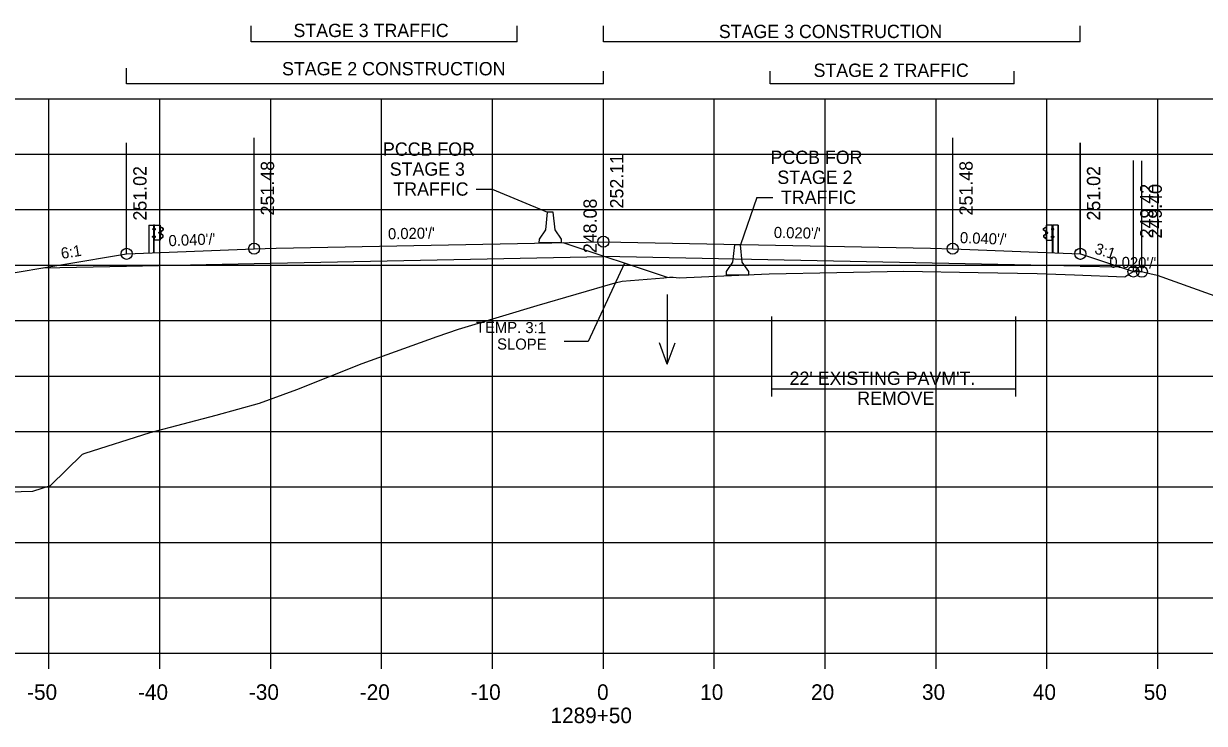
# Model space of a CAD drawing. Extents: x 1342547 to 1344156, y -1532351 to -1517216.
# Drawn here: x 1342650.6 to 1342757.1, y -1521457.2 to -1521394.1 of the extents above; entities that cross this region are included whole.
import ezdxf

# ---------------------------------------------------------------- set-up
doc = ezdxf.new("R2010")
doc.units = 0
for name, color, linetype in [('R_Alt Surface', 7, 'Continuous'), ('R_Axis', 7, 'Continuous'), ('R_Axis Annot', 7, 'Continuous'), ('R_Draft', 7, 'Continuous'), ('R_Exist Surface', 7, 'Continuous'), ('R_Fin Surface', 7, 'Continuous'), ('R_Grid', 7, 'Continuous'), ('R_MOT', 7, 'Continuous'), ('R_No Plot', 7, 'Continuous'), ('R_Water', 7, 'Continuous'), ('R_Xsect Elev', 7, 'Continuous'), ('R_Xsect Slope', 7, 'Continuous')]:
    doc.layers.add(name, color=color, linetype=linetype)

msp = doc.modelspace()

# ---------------------------------------------------------------- linework, layer by layer
at = {"layer": 'R_Alt Surface'}
for points in [[(1342652.34, -1521416.15), (1342659.87, -1521416)], [(1342659.87, -1521416), (1342671.37, -1521415.77), (1342702.87, -1521415.14)], [(1342745.87, -1521416), (1342702.87, -1521415.14)], [(1342745.87, -1521416), (1342749.39, -1521416.07)]]:
    msp.add_lwpolyline(points, dxfattribs=at)
at = {"layer": 'R_Axis'}
for p, q in [((1342562.87, -1521450.91), (1342842.87, -1521450.91)), ((1342652.87, -1521452.31), (1342652.87, -1521450.91)), ((1342662.87, -1521452.31), (1342662.87, -1521450.91)), ((1342672.87, -1521452.31), (1342672.87, -1521450.91)), ((1342682.87, -1521452.31), (1342682.87, -1521450.91)), ((1342692.87, -1521452.31), (1342692.87, -1521450.91)), ((1342702.87, -1521452.31), (1342702.87, -1521450.91)), ((1342712.87, -1521452.31), (1342712.87, -1521450.91)), ((1342722.87, -1521452.31), (1342722.87, -1521450.91)), ((1342732.87, -1521452.31), (1342732.87, -1521450.91)), ((1342742.87, -1521452.31), (1342742.87, -1521450.91)), ((1342752.87, -1521452.31), (1342752.87, -1521450.91))]:
    msp.add_line(p, q, dxfattribs=at)
at = {"layer": 'R_Draft'}
for p, q in [((1342671.1, -1521395.77), (1342671.1, -1521394.34)), ((1342695.1, -1521395.77), (1342695.1, -1521394.34)), ((1342702.87, -1521395.77), (1342702.87, -1521394.34)), ((1342745.87, -1521395.77), (1342745.87, -1521394.34)), ((1342695.1, -1521395.77), (1342671.1, -1521395.77)), ((1342745.87, -1521395.77), (1342702.87, -1521395.77)), ((1342659.86, -1521399.57), (1342659.86, -1521398.14)), ((1342702.87, -1521399.57), (1342702.87, -1521398.42)), ((1342717.92, -1521399.57), (1342717.92, -1521398.42)), ((1342739.92, -1521399.57), (1342739.92, -1521398.42)), ((1342702.87, -1521399.57), (1342659.86, -1521399.57)), ((1342739.92, -1521399.57), (1342717.92, -1521399.57)), ((1342661.86, -1521412.3), (1342661.86, -1521414.82)), ((1342661.89, -1521412.3), (1342661.89, -1521414.82)), ((1342662.31, -1521412.6), (1342662.26, -1521412.6)), ((1342662.26, -1521412.71), (1342662.26, -1521412.62)), ((1342662.31, -1521412.63), (1342662.26, -1521412.63)), ((1342662.31, -1521412.7), (1342662.26, -1521412.7)), ((1342662.31, -1521412.73), (1342662.26, -1521412.73)), ((1342662.31, -1521412.7), (1342662.27, -1521412.7)), ((1342662.38, -1521412.3), (1342662.31, -1521412.3)), ((1342662.31, -1521412.73), (1342662.31, -1521412.6)), ((1342662.35, -1521414.82), (1342662.35, -1521412.3)), ((1342662.38, -1521412.3), (1342662.38, -1521412.3)), ((1342662.44, -1521412.67), (1342662.38, -1521412.67)), ((1342662.39, -1521412.61), (1342662.44, -1521412.61)), ((1342662.39, -1521412.73), (1342662.44, -1521412.73)), ((1342662.44, -1521412.61), (1342662.44, -1521412.73)), ((1342662.88, -1521413.67), (1342662.88, -1521412.31)), ((1342663.03, -1521412.52), (1342662.91, -1521412.46)), ((1342663.01, -1521412.53), (1342662.92, -1521412.48)), ((1342662.97, -1521412.85), (1342663.14, -1521412.74)), ((1342662.98, -1521412.87), (1342663.15, -1521412.76)), ((1342663.14, -1521412.64), (1342663.01, -1521412.53)), ((1342663.16, -1521412.62), (1342663.03, -1521412.52)), ((1342742.57, -1521412.62), (1342742.7, -1521412.52)), ((1342742.74, -1521412.87), (1342742.57, -1521412.77)), ((1342742.58, -1521412.64), (1342742.71, -1521412.53)), ((1342742.76, -1521412.85), (1342742.58, -1521412.75)), ((1342742.7, -1521412.52), (1342742.81, -1521412.46)), ((1342742.71, -1521412.53), (1342742.8, -1521412.48)), ((1342742.84, -1521413.67), (1342742.84, -1521412.31)), ((1342743.33, -1521412.61), (1342743.28, -1521412.61)), ((1342743.28, -1521412.61), (1342743.28, -1521412.74)), ((1342743.33, -1521412.74), (1342743.28, -1521412.74)), ((1342743.29, -1521412.67), (1342743.34, -1521412.67)), ((1342743.34, -1521412.3), (1342743.35, -1521412.3)), ((1342743.34, -1521412.3), (1342743.41, -1521412.31)), ((1342743.37, -1521414.82), (1342743.37, -1521412.3)), ((1342743.41, -1521412.73), (1342743.41, -1521412.61)), ((1342743.41, -1521412.61), (1342743.46, -1521412.61)), ((1342743.41, -1521412.64), (1342743.46, -1521412.64)), ((1342743.41, -1521412.7), (1342743.45, -1521412.7)), ((1342743.41, -1521412.7), (1342743.46, -1521412.7)), ((1342743.41, -1521412.73), (1342743.46, -1521412.73)), ((1342743.47, -1521412.71), (1342743.47, -1521412.62)), ((1342743.84, -1521412.3), (1342743.84, -1521414.82)), ((1342743.87, -1521412.3), (1342743.87, -1521414.82)), ((1342662.3, -1521413.29), (1342662.25, -1521413.29)), ((1342662.25, -1521413.4), (1342662.25, -1521413.31)), ((1342662.3, -1521413.32), (1342662.25, -1521413.32)), ((1342662.3, -1521413.39), (1342662.25, -1521413.39)), ((1342662.3, -1521413.42), (1342662.25, -1521413.42)), ((1342662.3, -1521413.39), (1342662.26, -1521413.39)), ((1342662.3, -1521413.42), (1342662.3, -1521413.29)), ((1342662.38, -1521413.67), (1342662.35, -1521413.67)), ((1342662.44, -1521413.36), (1342662.38, -1521413.36)), ((1342662.44, -1521413.29), (1342662.39, -1521413.29)), ((1342662.44, -1521413.42), (1342662.39, -1521413.42)), ((1342662.44, -1521413.42), (1342662.44, -1521413.29)), ((1342662.81, -1521413.03), (1342662.81, -1521412.94)), ((1342662.87, -1521412.92), (1342662.82, -1521412.92)), ((1342662.87, -1521412.96), (1342662.82, -1521412.96)), ((1342662.87, -1521413.02), (1342662.82, -1521413.02)), ((1342662.87, -1521413.05), (1342662.82, -1521413.05)), ((1342662.87, -1521413.02), (1342662.83, -1521413.02)), ((1342662.87, -1521413.05), (1342662.87, -1521412.92)), ((1342662.91, -1521413.51), (1342663.02, -1521413.45)), ((1342662.92, -1521413.05), (1342662.92, -1521412.92)), ((1342662.92, -1521413.53), (1342663.03, -1521413.47)), ((1342662.94, -1521413.05), (1342662.95, -1521412.92)), ((1342663.12, -1521413.22), (1342662.96, -1521413.12)), ((1342663.13, -1521413.2), (1342662.98, -1521413.1)), ((1342663.02, -1521413.45), (1342663.14, -1521413.34)), ((1342663.03, -1521413.47), (1342663.16, -1521413.36)), ((1342699.21, -1521413.88), (1342708.62, -1521417.01)), ((1342742.69, -1521413.47), (1342742.57, -1521413.36)), ((1342742.71, -1521413.45), (1342742.58, -1521413.34)), ((1342742.59, -1521413.2), (1342742.75, -1521413.11)), ((1342742.61, -1521413.22), (1342742.76, -1521413.13)), ((1342742.81, -1521413.53), (1342742.69, -1521413.47)), ((1342742.81, -1521413.51), (1342742.71, -1521413.45)), ((1342742.78, -1521413.05), (1342742.78, -1521412.92)), ((1342742.8, -1521413.05), (1342742.8, -1521412.92)), ((1342742.85, -1521413.05), (1342742.85, -1521412.93)), ((1342742.85, -1521412.93), (1342742.9, -1521412.93)), ((1342742.85, -1521412.96), (1342742.9, -1521412.96)), ((1342742.85, -1521413.02), (1342742.9, -1521413.02)), ((1342742.85, -1521413.02), (1342742.9, -1521413.02)), ((1342742.85, -1521413.05), (1342742.9, -1521413.05)), ((1342742.91, -1521413.04), (1342742.91, -1521412.94)), ((1342743.28, -1521413.42), (1342743.28, -1521413.29)), ((1342743.28, -1521413.29), (1342743.33, -1521413.29)), ((1342743.28, -1521413.42), (1342743.33, -1521413.42)), ((1342743.29, -1521413.36), (1342743.34, -1521413.36)), ((1342743.34, -1521413.67), (1342743.38, -1521413.67)), ((1342743.42, -1521413.42), (1342743.42, -1521413.29)), ((1342743.42, -1521413.29), (1342743.47, -1521413.29)), ((1342743.42, -1521413.33), (1342743.47, -1521413.33)), ((1342743.42, -1521413.39), (1342743.46, -1521413.39)), ((1342743.42, -1521413.39), (1342743.47, -1521413.39)), ((1342743.42, -1521413.42), (1342743.47, -1521413.42)), ((1342743.48, -1521413.4), (1342743.48, -1521413.31)), ((1342718.02, -1521420.55), (1342718.02, -1521427.75)), ((1342740.02, -1521420.55), (1342740.02, -1521427.75)), ((1342718.02, -1521427.08), (1342740.02, -1521427.08))]:
    msp.add_line(p, q, dxfattribs=at)
for points in [[(1342691.4, -1521409.06), (1342692.84, -1521409.06)], [(1342692.84, -1521409.06), (1342697.84, -1521411.15)], [(1342716.7, -1521409.82), (1342715.22, -1521414.07)], [(1342716.7, -1521409.82), (1342718.14, -1521409.82)], [(1342661.86, -1521412.3), (1342662.31, -1521412.3), (1342662.31, -1521414.82)], [(1342743.87, -1521412.3), (1342743.41, -1521412.31), (1342743.41, -1521414.82)]]:
    msp.add_lwpolyline(points, dxfattribs=at)
for points in [[(1342662.26, -1521412.63), (1342662.26, -1521412.7), (1342662.23, -1521412.7), (1342662.23, -1521412.63)], [(1342662.31, -1521412.58), (1342662.31, -1521412.75), (1342662.32, -1521412.75), (1342662.32, -1521412.58)], [(1342662.91, -1521412.3), (1342662.91, -1521413.67), (1342662.38, -1521413.67), (1342662.38, -1521412.3)], [(1342662.44, -1521412.61), (1342662.44, -1521412.73), (1342662.38, -1521412.73), (1342662.38, -1521412.61)], [(1342742.82, -1521412.3), (1342742.82, -1521413.67), (1342743.34, -1521413.67), (1342743.34, -1521412.3)], [(1342743.29, -1521412.61), (1342743.29, -1521412.74), (1342743.34, -1521412.74), (1342743.34, -1521412.61)], [(1342743.41, -1521412.59), (1342743.41, -1521412.75), (1342743.4, -1521412.75), (1342743.4, -1521412.59)], [(1342743.47, -1521412.64), (1342743.47, -1521412.7), (1342743.49, -1521412.7), (1342743.49, -1521412.64)], [(1342662.24, -1521413.32), (1342662.24, -1521413.39), (1342662.22, -1521413.39), (1342662.22, -1521413.32)], [(1342662.3, -1521413.27), (1342662.3, -1521413.44), (1342662.31, -1521413.44), (1342662.31, -1521413.27)], [(1342662.44, -1521413.29), (1342662.44, -1521413.42), (1342662.38, -1521413.42), (1342662.38, -1521413.29)], [(1342662.81, -1521412.96), (1342662.81, -1521413.02), (1342662.79, -1521413.02), (1342662.79, -1521412.96)], [(1342662.87, -1521412.9), (1342662.87, -1521413.07), (1342662.88, -1521413.07), (1342662.88, -1521412.9)], [(1342742.86, -1521412.91), (1342742.86, -1521413.07), (1342742.85, -1521413.07), (1342742.85, -1521412.91)], [(1342742.91, -1521412.96), (1342742.91, -1521413.02), (1342742.94, -1521413.02), (1342742.94, -1521412.96)], [(1342743.29, -1521413.29), (1342743.29, -1521413.42), (1342743.34, -1521413.42), (1342743.34, -1521413.29)], [(1342743.42, -1521413.27), (1342743.42, -1521413.44), (1342743.41, -1521413.44), (1342743.41, -1521413.27)], [(1342743.48, -1521413.33), (1342743.48, -1521413.39), (1342743.5, -1521413.39), (1342743.5, -1521413.33)]]:
    msp.add_lwpolyline(points, close=True, dxfattribs=at)
for centre, radius, start, end in [((1342662.28, -1521412.62), 0.022, 134.5745, 222.2244), ((1342662.35, -1521412.67), 0.0922, 159.7423, 200.2577), ((1342662.28, -1521412.71), 0.025, 140.9334, 216.6234), ((1342663.01, -1521412.93), 0.0865, 118.106, 175.0444), ((1342663.01, -1521412.93), 0.0622, 118.106, 175.0444), ((1342663.11, -1521412.69), 0.062, 299.2499, 57.9783), ((1342663.11, -1521412.69), 0.0856, 299.2499, 57.9783), ((1342742.61, -1521412.69), 0.0856, 122.0217, 240.7501), ((1342742.61, -1521412.69), 0.062, 122.0217, 240.7501), ((1342742.71, -1521412.93), 0.0622, 4.9556, 61.894), ((1342742.71, -1521412.93), 0.0865, 4.9556, 61.894), ((1342743.44, -1521412.62), 0.022, 317.7756, 45.4255), ((1342743.37, -1521412.67), 0.0922, 339.7423, 20.2577), ((1342743.44, -1521412.72), 0.025, 323.3766, 39.0666), ((1342662.27, -1521413.31), 0.022, 134.5745, 222.2244), ((1342662.34, -1521413.36), 0.0922, 159.7423, 200.2577), ((1342662.27, -1521413.4), 0.025, 140.9334, 216.6234), ((1342662.84, -1521412.94), 0.022, 134.5745, 222.2244), ((1342662.91, -1521412.99), 0.0922, 159.7423, 200.2577), ((1342662.84, -1521413.04), 0.025, 140.9334, 216.6234), ((1342662.99, -1521413.06), 0.0703, 171.7804, 246.8536), ((1342662.94, -1521412.99), 0.0453, 282.9554, 86.0697), ((1342662.99, -1521413.06), 0.0462, 171.7804, 246.8536), ((1342663.07, -1521413.29), 0.0854, 325.2184, 59.12), ((1342663.07, -1521413.29), 0.109, 325.2184, 59.12), ((1342742.65, -1521413.3), 0.109, 120.88, 214.7816), ((1342742.65, -1521413.3), 0.0854, 120.88, 214.7816), ((1342742.78, -1521412.99), 0.0453, 93.9303, 257.0446), ((1342742.73, -1521413.06), 0.0462, 293.1464, 8.2196), ((1342742.73, -1521413.06), 0.0703, 293.1464, 8.2196), ((1342742.89, -1521412.94), 0.022, 317.7756, 45.4255), ((1342742.82, -1521412.99), 0.0922, 339.7423, 20.2577), ((1342742.88, -1521413.04), 0.025, 323.3766, 39.0666), ((1342743.45, -1521413.31), 0.022, 317.7756, 45.4255), ((1342743.38, -1521413.36), 0.0922, 339.7423, 20.2577), ((1342743.45, -1521413.4), 0.025, 323.3766, 39.0666)]:
    msp.add_arc(centre, radius, start, end, dxfattribs=at)
at = {"layer": 'R_Exist Surface'}
msp.add_lwpolyline([(1342649.3, -1521436.36), (1342651.42, -1521436.29), (1342653, -1521435.78), (1342655.87, -1521432.98), (1342655.89, -1521432.95), (1342656.14, -1521432.86), (1342662.01, -1521430.99), (1342667.96, -1521429.44), (1342671.87, -1521428.36), (1342675.21, -1521427.12), (1342681.11, -1521424.79), (1342687.87, -1521422.34), (1342689.8, -1521421.7), (1342690.71, -1521421.41), (1342696.89, -1521419.54), (1342703.93, -1521417.52), (1342704.55, -1521417.35), (1342708.31, -1521417.05), (1342708.83, -1521416.99), (1342709.15, -1521416.99), (1342709.69, -1521417.06), (1342713.72, -1521416.87), (1342717.83, -1521416.7), (1342723.93, -1521416.58), (1342729.97, -1521416.46), (1342736.67, -1521416.58), (1342741.99, -1521416.68), (1342745.35, -1521416.8), (1342749.88, -1521416.98), (1342750.26, -1521416.74), (1342750.87, -1521416.37), (1342752.14, -1521416.68), (1342752.82, -1521416.82), (1342764.38, -1521420.96)], dxfattribs=at)
at = {"layer": 'R_Fin Surface'}
msp.add_lwpolyline([(1342549.36, -1521426.12), (1342580.89, -1521436.63), (1342588.89, -1521436.63), (1342648.36, -1521416.81), (1342659.87, -1521414.89), (1342671.37, -1521414.43), (1342673.37, -1521414.39), (1342702.87, -1521413.8), (1342732.37, -1521414.39), (1342734.37, -1521414.43), (1342745.87, -1521414.89), (1342745.88, -1521414.89), (1342750.67, -1521416.49), (1342751.43, -1521416.51)], dxfattribs=at)
at = {"layer": 'R_Grid'}
for p, q in [((1342562.87, -1521400.91), (1342842.87, -1521400.91)), ((1342652.87, -1521450.91), (1342652.87, -1521400.91)), ((1342662.87, -1521450.91), (1342662.87, -1521400.91)), ((1342672.87, -1521450.91), (1342672.87, -1521400.91)), ((1342682.87, -1521450.91), (1342682.87, -1521400.91)), ((1342692.87, -1521450.91), (1342692.87, -1521400.91)), ((1342702.87, -1521450.91), (1342702.87, -1521400.91)), ((1342712.87, -1521450.91), (1342712.87, -1521400.91)), ((1342722.87, -1521450.91), (1342722.87, -1521400.91)), ((1342732.87, -1521450.91), (1342732.87, -1521400.91)), ((1342742.87, -1521450.91), (1342742.87, -1521400.91)), ((1342752.87, -1521450.91), (1342752.87, -1521400.91)), ((1342562.87, -1521405.91), (1342842.87, -1521405.91)), ((1342562.87, -1521410.91), (1342842.87, -1521410.91)), ((1342562.87, -1521415.91), (1342842.87, -1521415.91)), ((1342562.87, -1521420.91), (1342842.87, -1521420.91)), ((1342562.87, -1521425.91), (1342842.87, -1521425.91)), ((1342562.87, -1521430.91), (1342842.87, -1521430.91)), ((1342562.87, -1521435.91), (1342842.87, -1521435.91)), ((1342562.87, -1521440.91), (1342842.87, -1521440.91)), ((1342562.87, -1521445.91), (1342842.87, -1521445.91)), ((1342562.87, -1521450.91), (1342842.87, -1521450.91))]:
    msp.add_line(p, q, dxfattribs=at)
at = {"layer": 'R_MOT'}
for p, q in [((1342697.67, -1521412.73), (1342697.84, -1521411.15)), ((1342698.09, -1521411.15), (1342697.84, -1521411.15)), ((1342698.34, -1521411.15), (1342698.09, -1521411.15)), ((1342698.51, -1521412.73), (1342698.34, -1521411.15)), ((1342697.1, -1521413.56), (1342697.67, -1521412.73)), ((1342699.1, -1521413.56), (1342698.51, -1521412.73)), ((1342697.09, -1521413.9), (1342697.1, -1521413.56)), ((1342699.09, -1521413.9), (1342697.09, -1521413.9)), ((1342699.09, -1521413.9), (1342699.1, -1521413.56)), ((1342714.55, -1521415.66), (1342714.71, -1521414.07)), ((1342714.96, -1521414.07), (1342714.71, -1521414.07)), ((1342715.22, -1521414.07), (1342714.96, -1521414.07)), ((1342715.38, -1521415.66), (1342715.22, -1521414.07)), ((1342713.97, -1521416.49), (1342714.55, -1521415.66)), ((1342715.97, -1521416.49), (1342715.38, -1521415.66)), ((1342713.97, -1521416.82), (1342713.97, -1521416.49)), ((1342715.97, -1521416.82), (1342713.97, -1521416.82)), ((1342715.97, -1521416.82), (1342715.97, -1521416.49))]:
    msp.add_line(p, q, dxfattribs=at)
at = {"layer": 'R_No Plot'}
for centre in [(1342671.37, -1521414.43), (1342702.87, -1521413.8), (1342734.37, -1521414.43), (1342659.87, -1521414.89), (1342745.87, -1521414.89), (1342745.88, -1521414.89), (1342750.67, -1521416.49), (1342751.43, -1521416.51)]:
    msp.add_circle(centre, 0.5, dxfattribs=at)
at = {"layer": 'R_Water'}
for p, q in [((1342708.63, -1521418.55), (1342708.63, -1521424.83)), ((1342708.63, -1521424.83), (1342707.93, -1521422.91)), ((1342708.63, -1521424.83), (1342709.33, -1521422.91))]:
    msp.add_line(p, q, dxfattribs=at)
at = {"layer": 'R_Xsect Elev'}
for p, q in [((1342702.87, -1521413.8), (1342702.87, -1521403.8)), ((1342659.87, -1521414.89), (1342659.87, -1521404.89)), ((1342671.37, -1521414.43), (1342671.37, -1521404.43)), ((1342734.37, -1521414.43), (1342734.37, -1521404.43)), ((1342745.87, -1521414.89), (1342745.87, -1521404.89)), ((1342745.88, -1521414.89), (1342745.88, -1521404.89)), ((1342750.67, -1521416.49), (1342750.67, -1521406.49)), ((1342751.43, -1521416.51), (1342751.43, -1521406.51)), ((1342702.87, -1521417.83), (1342702.87, -1521407.83)), ((1342704.78, -1521415.73), (1342701.48, -1521422.81)), ((1342701.48, -1521422.81), (1342699.34, -1521422.81))]:
    msp.add_line(p, q, dxfattribs=at)

# ---------------------------------------------------------------- texts
at = {"layer": 'R_Axis Annot'}
for s, p in [('-50', (1342650.9, -1521455.11)), ('-40', (1342660.9, -1521455.11)), ('-30', (1342670.9, -1521455.11)), ('-20', (1342680.9, -1521455.11)), ('-10', (1342690.9, -1521455.11)), ('0', (1342702.3, -1521455.11)), ('10', (1342711.6, -1521455.11)), ('20', (1342721.6, -1521455.11)), ('30', (1342731.6, -1521455.11)), ('40', (1342741.6, -1521455.11)), ('50', (1342751.6, -1521455.11)), ('1289+50', (1342698.1, -1521457.21))]:
    msp.add_text(s, height=1.4, dxfattribs=at).set_placement(p)
at = {"layer": 'R_Draft'}
for s, p in [('STAGE 3 TRAFFIC', (1342674.92, -1521395.35)), ('STAGE 3 CONSTRUCTION', (1342713.28, -1521395.44)), ('STAGE 2 CONSTRUCTION', (1342673.89, -1521398.8)), ('STAGE 2 TRAFFIC', (1342721.82, -1521398.94)), ('PCCB FOR', (1342682.99, -1521406.05)), ('PCCB FOR', (1342717.94, -1521406.79)), ('STAGE 3', (1342683.6, -1521407.85)), ('STAGE 2', (1342718.55, -1521408.59)), ('TRAFFIC', (1342683.93, -1521409.65)), ('TRAFFIC', (1342718.88, -1521410.39)), ("22' EXISTING PAVM'T.", (1342719.66, -1521426.71)), ('REMOVE', (1342725.76, -1521428.51))]:
    msp.add_text(s, height=1.2, dxfattribs=at).set_placement(p)
at = {"layer": 'R_Xsect Elev'}
for s, p in [('252.11', (1342704.67, -1521410.8)), ('251.02', (1342661.67, -1521411.89)), ('251.48', (1342673.17, -1521411.43)), ('251.48', (1342736.17, -1521411.43)), ('251.02', (1342747.67, -1521411.89)), ('251.02', (1342747.68, -1521411.89)), ('249.42', (1342752.47, -1521413.49)), ('249.40', (1342753.23, -1521413.51)), ('248.08', (1342702.27, -1521414.83))]:
    msp.add_text(s, height=1.2, rotation=90, dxfattribs=at).set_placement(p)
at = {"layer": 'R_Xsect Slope'}
for s, rotation, p in [("0.020'/'", 1.1458, (1342683.45, -1521413.59)), ("0.020'/'", 358.8542, (1342718.23, -1521413.46)), ("0.040'/'", 2.2906, (1342663.67, -1521414.21)), ("0.040'/'", 357.7078, (1342735, -1521413.92)), ('3:1', 341.5651, (1342747.09, -1521414.83)), ('6:1', 9.4623, (1342654.03, -1521415.36)), ("0.020'/'", 358.8542, (1342748.48, -1521416.14)), ('TEMP. 3:1', 359.6242, (1342691.37, -1521422.01)), ('SLOPE', 359.6242, (1342693.28, -1521423.52))]:
    msp.add_text(s, height=1, rotation=rotation, dxfattribs=at).set_placement(p)

doc.saveas('drawing.dxf')
